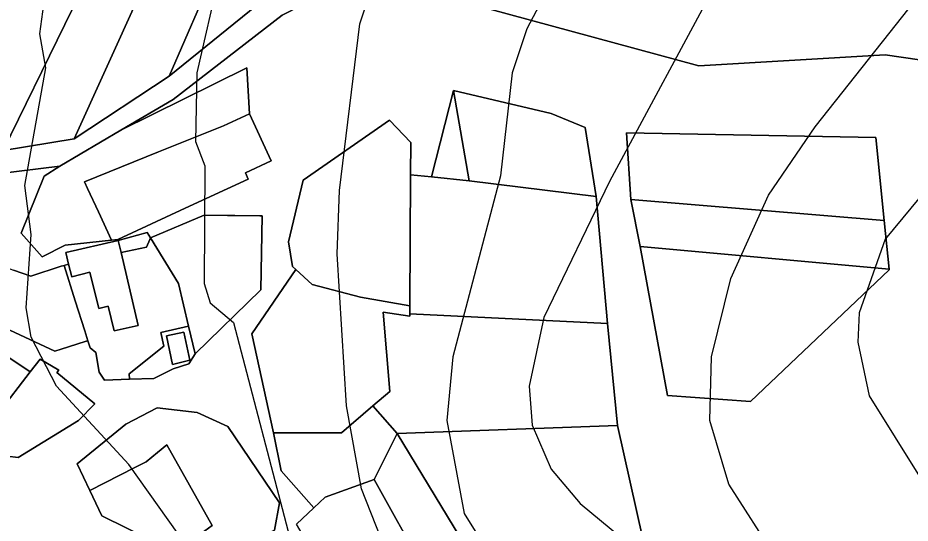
# Model space of a CAD drawing. Extents: x -510989 to -501240, y -1184665 to -1176089.
# Drawn here: x -503261.6 to -503079.4, y -1181805 to -1181701.8 of the extents above; entities that cross this region are included whole.
import ezdxf

# ---------------------------------------------------------------- set-up
doc = ezdxf.new("R2010")
doc.units = 0
for name, color, linetype in [('orna_puda', 7, 'Continuous'), ('ostatni_plocha_x_neplodna_puda', 7, 'Continuous'), ('ostatni_plocha_x_ostatni_komunikace', 7, 'Continuous'), ('STAV_zaplavove_uzemi', 7, 'Continuous'), ('trvaly_travni_porost', 7, 'Continuous'), ('vrstevnice_01', 7, 'Continuous'), ('vrstevnice_02', 7, 'Continuous'), ('zahrada', 7, 'Continuous'), ('zastavena_plocha_a_nadvori', 7, 'Continuous'), ('zastavena_plocha_a_nadvori_x_spolecny_dvur', 7, 'Continuous')]:
    doc.layers.add(name, color=color, linetype=linetype)

msp = doc.modelspace()

# ---------------------------------------------------------------- linework, layer by layer
at = {"layer": 'orna_puda'}
msp.add_lwpolyline([(-503121.4, -1181479.97), (-503112.55, -1181488.12), (-503141.49, -1181543.9), (-503164.61, -1181583.9), (-503217.74, -1181663.47), (-503232.15, -1181687.77), (-503236.91, -1181684.75), (-503242.65, -1181693.86), (-503236.99, -1181697.44), (-503250.12, -1181726.49), (-503264.57, -1181728.84), (-503239.43, -1181677.3), (-503222.95, -1181649.78), (-503185.57, -1181593.63), (-503166.95, -1181563.8), (-503137.63, -1181511.4)], close=True, dxfattribs=at)
at = {"layer": 'ostatni_plocha_x_neplodna_puda'}
for points in [[(-503076.4, -1181674.77), (-503085.13, -1181681.05), (-503068.61, -1181691.71), (-503064.21, -1181686.44), (-503053.91, -1181692.89), (-503040.73, -1181694.52), (-503018.81, -1181697.25), (-503007.95, -1181708.78), (-502997.55, -1181719.82), (-502995.22, -1181722.29), (-503084.55, -1181709.3), (-503122.54, -1181711.59), (-503191.32, -1181692.84), (-503153.23, -1181681.5), (-503094.05, -1181673.05)], [(-503177.17, -1181734.25), (-503172.67, -1181716.63), (-503169.46, -1181735.04)], [(-503137.33, -1181725.26), (-503136.48, -1181738.86), (-503134.57, -1181748.46), (-503128.99, -1181778.94), (-503112.03, -1181780.16), (-503083.67, -1181753.25), (-503083.68, -1181753.09), (-503084.69, -1181743.13), (-503086.39, -1181726.22)], [(-503234.54, -1181746.73), (-503234.67, -1181747.02), (-503235.34, -1181748.62), (-503240.53, -1181749.7), (-503241.09, -1181747.26), (-503235.22, -1181745.63)], [(-503233.19, -1181781.45), (-503239.56, -1181784.79), (-503249.47, -1181792.89), (-503246.91, -1181798.34), (-503244.46, -1181803.53), (-503229.39, -1181810.92), (-503225.2, -1181814.11), (-503209.23, -1181806.45), (-503208.16, -1181800.83), (-503218.72, -1181785.27), (-503224.97, -1181782.36)], [(-503188.88, -1181796.1), (-503184.17, -1181786.65), (-503158.34, -1181829.23), (-503167.81, -1181830.31), (-503180.05, -1181820.49), (-503178.71, -1181814.3)]]:
    msp.add_lwpolyline(points, close=True, dxfattribs=at)
for points in [[(-503265.21, -1181733.59), (-503253, -1181732.07), (-503256.25, -1181734.08), (-503260.94, -1181745.76), (-503256.67, -1181750.56), (-503251.94, -1181748.2), (-503242.5, -1181747.15), (-503241.16, -1181747.01), (-503227.45, -1181740.66), (-503214.55, -1181734.7), (-503215.15, -1181733.41), (-503209.85, -1181730.97), (-503214.3, -1181721.34), (-503214.85, -1181711.95), (-503240.56, -1181724.73), (-503229.89, -1181718.46), (-503207.63, -1181701.18), (-503191.32, -1181692.84), (-503122.54, -1181711.59), (-503084.55, -1181709.3), (-502995.22, -1181722.29)], [(-503131.38, -1181819.76), (-503139.17, -1181785.02), (-503141.22, -1181764.22), (-503143.5, -1181738.24), (-503145.76, -1181724.19), (-503152.72, -1181721.31), (-503172.67, -1181716.63), (-503177.17, -1181734.25), (-503181.4, -1181733.85), (-503181.36, -1181727.22), (-503185.74, -1181722.63), (-503203.35, -1181734.91), (-503206.33, -1181747.5), (-503205.54, -1181752.54), (-503204.88, -1181753.14), (-503213.85, -1181766.3), (-503209.42, -1181786.57), (-503207.86, -1181794.3), (-503201.2, -1181801.9), (-503204.72, -1181805.22)], [(-503272.33, -1181761.36), (-503254.08, -1181769.87), (-503252.74, -1181769.45), (-503247.88, -1181767.9), (-503247.3, -1181767.72), (-503246.84, -1181769.21), (-503245.7, -1181770.15), (-503245.02, -1181774.12), (-503243.93, -1181775.75), (-503238.83, -1181775.61), (-503233.84, -1181775.47), (-503229.91, -1181773.45), (-503226.69, -1181772.44), (-503225.43, -1181770.42), (-503212.01, -1181757.3), (-503211.72, -1181742.22), (-503212.22, -1181742.22), (-503217.29, -1181742.14), (-503218.78, -1181742.13), (-503223.57, -1181742.07), (-503234.54, -1181746.73), (-503235.22, -1181745.63), (-503241.09, -1181747.26), (-503251.79, -1181749.72), (-503251.23, -1181752.11), (-503252.18, -1181752.33), (-503252.75, -1181752.51), (-503258.92, -1181754.5), (-503262.49, -1181753.29)], [(-503266.08, -1181791.04), (-503261.52, -1181791.57), (-503249.19, -1181784), (-503245.86, -1181780.59), (-503253.62, -1181774.2), (-503253.21, -1181773.76), (-503257.02, -1181771.46), (-503259.07, -1181774.07), (-503269.88, -1181766.86)]]:
    msp.add_lwpolyline(points, dxfattribs=at)
at = {"layer": 'ostatni_plocha_x_ostatni_komunikace'}
for points in [[(-503264.57, -1181728.84), (-503250.12, -1181726.49), (-503230.74, -1181713.69), (-503211.45, -1181698), (-503195.53, -1181689.95), (-503186.9, -1181686.39), (-503179.48, -1181684.32), (-503172.95, -1181682.44), (-503153.34, -1181676.68), (-503138.31, -1181674.85), (-503123.73, -1181672.86), (-503105.85, -1181669.53), (-503092.05, -1181668.36), (-503079.18, -1181668.69)], [(-503076.4, -1181674.77), (-503094.05, -1181673.05), (-503153.23, -1181681.5), (-503191.32, -1181692.84), (-503207.63, -1181701.18), (-503229.89, -1181718.46), (-503240.56, -1181724.73), (-503253, -1181732.07), (-503265.21, -1181733.59)]]:
    msp.add_lwpolyline(points, dxfattribs=at)
at = {"layer": 'STAV_zaplavove_uzemi'}
for points in [[(-502723.47, -1180576.88), (-502750.97, -1180610.73), (-502772.12, -1180647.75), (-502783.76, -1180692.17), (-502790.11, -1180735.54), (-502816.55, -1180769.39), (-502838.76, -1180789.49), (-502880.02, -1180813.82), (-502947.71, -1180825.45), (-502980.5, -1180833.91), (-503008.01, -1180838.14), (-503027.04, -1180827.57), (-503058.78, -1180840.26), (-503097.92, -1180865.65), (-503133.88, -1180877.28), (-503224.85, -1180888.92), (-503331.68, -1180909.01), (-503349.66, -1180914.3), (-503380.34, -1180944.98), (-503395.15, -1180996.81), (-503404.67, -1181054.99), (-503414.18, -1181088.83), (-503405.74, -1181137.71), (-503341.21, -1181192.71), (-503275.63, -1181213.86), (-503238.61, -1181228.67), (-503221.69, -1181245.6), (-503229.09, -1181273.1), (-503244.96, -1181310.12), (-503251.3, -1181333.39), (-503243.9, -1181363.01), (-503246.02, -1181393.68), (-503244.96, -1181433.88), (-503251.3, -1181477.25), (-503261.88, -1181518.5), (-503269.29, -1181530.14), (-503299, -1181579.21), (-503326.93, -1181610.62), (-503351.36, -1181638.55), (-503381.61, -1181666.47), (-503397.91, -1181682.76), (-503420.01, -1181721.16), (-503428.16, -1181736.28), (-503464.23, -1181735.12), (-503497.97, -1181758.39), (-503482.84, -1181800.28), (-503460.74, -1181841), (-503407.53, -1181883.86), (-503369.52, -1181914.83), (-503348.4, -1181945.81), (-503334.32, -1181976.78), (-503286.45, -1182017.61), (-503224.5, -1182073.92), (-503185.08, -1182121.79), (-503159.74, -1182180.92), (-503125.16, -1182269.48), (-503118.18, -1182319.52), (-503118.18, -1182384.67), (-503122.84, -1182470.78), (-503133.31, -1182562.7), (-503147.27, -1182666.25), (-503152.24, -1182800.82), (-503140.98, -1182878.25), (-503110, -1182947.24), (-503050.82, -1183014.1), (-502950.75, -1183132.78), (-502862.33, -1183242.16), (-502789.02, -1183301.5), (-502594.33, -1183372.67), (-502552.52, -1183394.35), (-502521.54, -1183433.06), (-502481.28, -1183546.12), (-502442.56, -1183663.81), (-502399.2, -1183755.19), (-502318.67, -1183838.81), (-502270.66, -1183889.92), (-502173.29, -1183977.22)], [(-502250.32, -1184002.61), (-502355.07, -1183875.41), (-502442.37, -1183790.61), (-502477.29, -1183700.82), (-502532.16, -1183578.61), (-502567.08, -1183448.91), (-502626.05, -1183402.34), (-502705.41, -1183380.59), (-502814.2, -1183349.87), (-502882.03, -1183297.39), (-502931.95, -1183237.24), (-503042.02, -1183107.97), (-503139.64, -1183018.94), (-503222.14, -1182957.59), (-503308.56, -1182839.96), (-503316.24, -1182784.92), (-503330.32, -1182756.77), (-503348.24, -1182719.65), (-503334.16, -1182651.82), (-503323.92, -1182595.5), (-503313.68, -1182526.39), (-503294.1, -1182480.5), (-503251.86, -1182396.03), (-503229.34, -1182314.37), (-503216.1, -1182227.15), (-503242.43, -1182174.5), (-503271.86, -1182129.59), (-503287.34, -1182081.58), (-503343.88, -1182028.1), (-503361.79, -1182008.91), (-503396.35, -1181952.59), (-503442.43, -1181933.39), (-503497.46, -1181888.6), (-503525.62, -1181860.44), (-503528.18, -1181837.4), (-503548.66, -1181767.01), (-503558.9, -1181729.89), (-503576.82, -1181682.53), (-503578.1, -1181621.1), (-503567.86, -1181572.46), (-503552.5, -1181536.63), (-503538.04, -1181458.36), (-503518.33, -1181411.9), (-503509.88, -1181341.51), (-503497.21, -1181207.63), (-503499.77, -1181097.56), (-503498.02, -1181031.35), (-503510.82, -1180970.85), (-503549.22, -1180952.23), (-503571.32, -1180940.6), (-503605.07, -1180937.11), (-503651.61, -1180939.44), (-503671.39, -1180917.33), (-503679.53, -1180892.89), (-503713.27, -1180871.95), (-503727.24, -1180859.15), (-503734.22, -1180833.55), (-503728.4, -1180799.81), (-503741.2, -1180770.72), (-503722.82, -1180725.17), (-503721.54, -1180703.41), (-503731.78, -1180697.01), (-503767.61, -1180699.57), (-503790.65, -1180697.01), (-503817.53, -1180697.01), (-503861.04, -1180686.77), (-503889.2, -1180675.25), (-503900.72, -1180668.85), (-503953.2, -1180679.09), (-503997.99, -1180697.01), (-504063.27, -1180722.61), (-504109.34, -1180749.49), (-504142.62, -1180776.36), (-504177.18, -1180796.84), (-504211.73, -1180817.32), (-504414.98, -1180961.5), (-504472.7, -1180998.11), (-504544.51, -1181068.5), (-504600.82, -1181143.12), (-504621.94, -1181196.62), (-504641.65, -1181267.01), (-504660.25, -1181350.62), (-504634.7, -1181398.32), (-504617.66, -1181447.72), (-504600.62, -1181492.01), (-504587, -1181548.23), (-504592.11, -1181628.29), (-504569.96, -1181682.81), (-504568.26, -1181664.07), (-504554.63, -1181621.48), (-504547.82, -1181597.63)], [(-502765.18, -1180820.83), (-502819.12, -1180854.68), (-502855.09, -1180856.79), (-502878.36, -1180851.5), (-502911.15, -1180848.33), (-502954.52, -1180870.54), (-502984.14, -1180869.48), (-503005.29, -1180861.02), (-503048.66, -1180872.66), (-503074.04, -1180895.93), (-503100.49, -1180910.74), (-503124.82, -1180934.01), (-503148.09, -1180961.51), (-503167.13, -1180991.13), (-503214.18, -1181039.04), (-503223.14, -1181058.24), (-503224.42, -1181086.39), (-503233.38, -1181129.91), (-503224.42, -1181152.95), (-503210.34, -1181174.71), (-503189.86, -1181187.51), (-503177.06, -1181216.94), (-503187.3, -1181265.58), (-503182.09, -1181326.92), (-503202.22, -1181367.18), (-503223.9, -1181396.6), (-503227, -1181422.93), (-503244.04, -1181475.59), (-503248.68, -1181509.66), (-503278.16, -1181558.16), (-503308.83, -1181601.52), (-503351.14, -1181645.95), (-503365.95, -1181659.7), (-503395.57, -1181685.09), (-503411.43, -1181722.11), (-503422.01, -1181739.03), (-503437.88, -1181747.49), (-503460.09, -1181743.26), (-503481.25, -1181748.55), (-503492.88, -1181761.25), (-503472.79, -1181803.56), (-503443.17, -1181840.58), (-503413.55, -1181857.5), (-503278.84, -1181941.97), (-503242.23, -1181977.17), (-503180.29, -1182027.85), (-503125.38, -1182098.25), (-503088.78, -1182167.23), (-503075.54, -1182217), (-503114.26, -1182162.8), (-503152.97, -1182091.56), (-503197.89, -1182048.2), (-503210.28, -1182032.71), (-503231.96, -1182021.87), (-503259.83, -1182017.22), (-503266.03, -1182021.87), (-503224.21, -1182048.2), (-503199.43, -1182076.07), (-503157.62, -1182114.79), (-503135.94, -1182159.7), (-503118.9, -1182207.71), (-503111.16, -1182251.07), (-503108.24, -1182409.43), (-503115.92, -1182478.55), (-503128.72, -1182603.98), (-503131.28, -1182696.13), (-503104.4, -1182780.6), (-503071.45, -1182869.91), (-503052.71, -1182886.94), (-502977.76, -1182944.86), (-502838.07, -1183047.07), (-502664.31, -1183174.84), (-502563.8, -1183270.24), (-502485.44, -1183353.71), (-502446.26, -1183432.07), (-502383.48, -1183571.46), (-502315.46, -1183658.04), (-502253.62, -1183724), (-502158.8, -1183808.51), (-502045.43, -1183923.94), (-501930, -1184016.7), (-501793.89, -1184089.91), (-501746.5, -1184127.32), (-501709.09, -1184197.15)], [(-502226.81, -1183999.33), (-502311.75, -1183908.57), (-502419.96, -1183792.22), (-502451.37, -1183739.86), (-502483.95, -1183647.94), (-502521.19, -1183547.88), (-502550.27, -1183461.78), (-502572.38, -1183429.2), (-502656.85, -1183386.44), (-502768.21, -1183357), (-502834.76, -1183325), (-502889.79, -1183272.53), (-502938.43, -1183213.65), (-503042.23, -1183094.94), (-503121.07, -1183000.61), (-503188.65, -1182909.1), (-503198.5, -1182830.26), (-503192.9, -1182654.04), (-503169.63, -1182457.41), (-503165.02, -1182331.94), (-503174.64, -1182244.43), (-503211.18, -1182165.58), (-503248.68, -1182104.04), (-503298.6, -1182058.14), (-503358.04, -1182010.06), (-503388.64, -1181959.36), (-503422.73, -1181920.9), (-503472.56, -1181875.44), (-503525.05, -1181800.26), (-503528.23, -1181753.72), (-503520.82, -1181644.77), (-503514.48, -1181592.94), (-503470.14, -1181471.68), (-503458.61, -1181430.33), (-503465.34, -1181377.45), (-503493.67, -1181297.01), (-503493.67, -1181272.57), (-503489.02, -1181233.01), (-503455.28, -1181146.91), (-503458.77, -1181102.69), (-503461.1, -1181050.33), (-503461.1, -1181016.59), (-503465.75, -1180995.65), (-503478.55, -1180979.36)]]:
    msp.add_spline(points, degree=3, dxfattribs=at)
at = {"layer": 'trvaly_travni_porost'}
for points in [[(-503112.55, -1181488.12), (-503103.79, -1181497.77), (-503138.71, -1181564.98), (-503166.9, -1181609.54), (-503205.92, -1181666.23), (-503224.32, -1181698.96), (-503230.74, -1181713.69), (-503250.12, -1181726.49), (-503236.99, -1181697.44), (-503234.78, -1181698.83), (-503229.04, -1181689.72), (-503232.15, -1181687.77), (-503217.74, -1181663.47), (-503164.61, -1181583.9), (-503141.49, -1181543.9)], [(-503103.79, -1181497.77), (-503097.11, -1181507.82), (-503118.45, -1181550.63), (-503131.24, -1181573.09), (-503150.73, -1181602.39), (-503196.66, -1181670.15), (-503211.45, -1181698), (-503230.74, -1181713.69), (-503224.32, -1181698.96), (-503205.92, -1181666.23), (-503166.9, -1181609.54), (-503138.71, -1181564.98)], [(-503137.33, -1181725.26), (-503086.39, -1181726.22), (-503084.69, -1181743.13), (-503136.48, -1181738.86)], [(-503189.12, -1181781.06), (-503184.17, -1181786.65), (-503188.88, -1181796.1), (-503198.86, -1181799.69), (-503201.2, -1181801.9), (-503207.86, -1181794.3), (-503209.42, -1181786.57), (-503195.54, -1181786.52)]]:
    msp.add_lwpolyline(points, close=True, dxfattribs=at)
at = {"layer": 'vrstevnice_01'}
for points in [[(-503189.4, -1181631.83), (-503202.69, -1181656), (-503212.09, -1181670), (-503220.5, -1181693), (-503225.09, -1181713), (-503225.31, -1181727), (-503223.41, -1181732), (-503223.59, -1181756), (-503222.31, -1181760), (-503217.59, -1181764), (-503206.09, -1181808), (-503196.31, -1181831), (-503196.09, -1181834), (-503188.81, -1181844), (-503173, -1181858), (-503153.36, -1181872.96)], [(-503133.83, -1181658.77), (-503157.69, -1181704), (-503160.69, -1181713), (-503163.09, -1181734), (-503172.81, -1181771), (-503174, -1181784), (-503170.5, -1181803), (-503162.41, -1181816), (-503149.16, -1181826.94)], [(-503051.19, -1181867), (-503082.69, -1181831), (-503106.81, -1181812), (-503116.41, -1181797), (-503120.31, -1181784), (-503120, -1181771), (-503116, -1181755), (-503108.31, -1181738), (-503098.81, -1181724), (-503052.09, -1181665)]]:
    msp.add_lwpolyline(points, dxfattribs=at)
at = {"layer": 'vrstevnice_02'}
for points in [[(-503156.46, -1181906.93), (-503194.69, -1181855), (-503202.41, -1181848), (-503215.69, -1181833), (-503226.91, -1181810), (-503238.91, -1181793), (-503253.69, -1181777), (-503258.91, -1181767), (-503259.91, -1181761), (-503258.91, -1181746), (-503260.19, -1181736), (-503255.91, -1181712), (-503257.09, -1181705), (-503256.31, -1181699), (-503252.59, -1181688), (-503226.31, -1181649), (-503206.91, -1181613), (-503195.19, -1181596), (-503174.41, -1181574), (-503165.41, -1181560), (-503142.78, -1181538.22)], [(-502963.34, -1181554.44), (-503006.31, -1181606), (-503016.5, -1181615), (-503037.09, -1181627), (-503068.31, -1181638), (-503081.81, -1181645), (-503100.59, -1181664), (-503110.59, -1181679), (-503140.8, -1181735.21)], [(-503151.17, -1181848.94), (-503173.91, -1181831), (-503187.5, -1181808), (-503191.41, -1181798), (-503194.5, -1181781), (-503196.41, -1181750), (-503195.91, -1181737), (-503191.81, -1181703), (-503184.19, -1181680), (-503170.19, -1181648), (-503161.91, -1181632), (-503138.81, -1181600), (-503127.2, -1181586.01)], [(-503067.19, -1181726), (-503084.5, -1181747), (-503089.81, -1181762), (-503090.09, -1181768), (-503087.81, -1181779), (-503077.19, -1181796)], [(-503140.8, -1181735.21), (-503154.19, -1181763), (-503157.19, -1181777), (-503156.59, -1181785), (-503152.69, -1181794), (-503146.8, -1181801.01)], [(-503146.8, -1181801.01), (-503128.59, -1181816), (-503095.91, -1181852), (-503078, -1181883), (-503060.41, -1181906), (-503038.69, -1181939), (-503030.19, -1181959), (-503020.59, -1181993), (-503011.41, -1182011), (-502989.09, -1182040), (-502978.19, -1182052), (-502959.5, -1182067), (-502920.81, -1182089), (-502890.41, -1182101), (-502877.59, -1182108), (-502861.59, -1182120), (-502844.69, -1182136), (-502828.31, -1182148), (-502758.59, -1182177), (-502736.59, -1182188), (-502706.09, -1182201), (-502697.91, -1182207), (-502691.19, -1182217)]]:
    msp.add_lwpolyline(points, dxfattribs=at)
at = {"layer": 'zahrada'}
for points in [[(-503121.4, -1181479.97), (-503137.63, -1181511.4), (-503166.95, -1181563.8), (-503185.57, -1181593.63), (-503222.95, -1181649.78), (-503239.43, -1181677.3), (-503264.57, -1181728.84), (-503277.79, -1181727.82), (-503256.73, -1181682.19), (-503249.53, -1181669.08), (-503222.28, -1181628.38), (-503190.24, -1181578.68), (-503159.51, -1181526), (-503129.51, -1181472.71)], [(-503214.3, -1181721.34), (-503219.6, -1181723.79), (-503232.86, -1181729.15), (-503247.99, -1181735.28), (-503247.38, -1181736.6), (-503245.16, -1181741.4), (-503242.5, -1181747.15), (-503251.94, -1181748.2), (-503256.67, -1181750.56), (-503260.94, -1181745.76), (-503256.25, -1181734.08), (-503253, -1181732.07), (-503240.56, -1181724.73), (-503214.85, -1181711.95)], [(-503172.67, -1181716.63), (-503152.72, -1181721.31), (-503145.76, -1181724.19), (-503143.5, -1181738.24), (-503169.46, -1181735.04)], [(-503181.36, -1181727.22), (-503181.4, -1181733.85), (-503181.59, -1181760.62), (-503191.64, -1181758.82), (-503201.5, -1181756.24), (-503204.88, -1181753.14), (-503205.54, -1181752.54), (-503206.33, -1181747.5), (-503203.35, -1181734.91), (-503185.74, -1181722.63)], [(-503177.17, -1181734.25), (-503169.46, -1181735.04), (-503143.5, -1181738.24), (-503141.22, -1181764.22), (-503181.6, -1181762.22), (-503181.59, -1181760.62), (-503181.4, -1181733.85)], [(-503084.69, -1181743.13), (-503083.68, -1181753.09), (-503134.57, -1181748.46), (-503136.48, -1181738.86)], [(-503083.68, -1181753.09), (-503083.67, -1181753.25), (-503112.03, -1181780.16), (-503128.99, -1181778.94), (-503134.57, -1181748.46)], [(-503204.88, -1181753.14), (-503201.5, -1181756.24), (-503191.64, -1181758.82), (-503181.59, -1181760.62), (-503181.6, -1181762.22), (-503181.6, -1181762.73), (-503187.03, -1181761.86), (-503185.66, -1181778.09), (-503189.12, -1181781.06), (-503195.54, -1181786.52), (-503209.42, -1181786.57), (-503213.85, -1181766.3)], [(-503181.6, -1181762.73), (-503181.6, -1181762.22), (-503141.22, -1181764.22), (-503139.17, -1181785.02), (-503184.17, -1181786.65), (-503189.12, -1181781.06), (-503185.66, -1181778.09), (-503187.03, -1181761.86)], [(-503233.19, -1181781.45), (-503224.97, -1181782.36), (-503218.72, -1181785.27), (-503208.16, -1181800.83), (-503209.23, -1181806.45), (-503225.2, -1181814.11), (-503229.39, -1181810.92), (-503221.95, -1181805.46), (-503231.21, -1181789), (-503233.1, -1181790.57), (-503235.41, -1181792.47), (-503237.71, -1181793.65), (-503246.91, -1181798.34), (-503249.47, -1181792.89), (-503239.56, -1181784.79)], [(-503184.17, -1181786.65), (-503139.17, -1181785.02), (-503131.38, -1181819.76), (-503158.34, -1181829.23)]]:
    msp.add_lwpolyline(points, close=True, dxfattribs=at)
at = {"layer": 'zastavena_plocha_a_nadvori'}
for points in [[(-503219.6, -1181723.79), (-503214.3, -1181721.34), (-503209.85, -1181730.97), (-503215.15, -1181733.41), (-503214.55, -1181734.7), (-503227.45, -1181740.66), (-503241.16, -1181747.01), (-503242.5, -1181747.15), (-503245.16, -1181741.4), (-503247.38, -1181736.6), (-503247.99, -1181735.28), (-503232.86, -1181729.15)], [(-503218.78, -1181742.13), (-503217.29, -1181742.14), (-503212.22, -1181742.22), (-503211.72, -1181742.22), (-503212.01, -1181757.3), (-503225.43, -1181770.42), (-503226.75, -1181764.73), (-503228.79, -1181756.02), (-503234.54, -1181746.73), (-503223.57, -1181742.07)], [(-503241.09, -1181747.26), (-503240.53, -1181749.7), (-503237.06, -1181764.63), (-503241.92, -1181765.71), (-503243.15, -1181760.68), (-503245.05, -1181761.14), (-503246.89, -1181753.75), (-503250.6, -1181754.64), (-503251.23, -1181752.11), (-503251.79, -1181749.72)], [(-503252.18, -1181752.33), (-503249.92, -1181759.59), (-503247.92, -1181765.69), (-503247.3, -1181767.72), (-503247.88, -1181767.9), (-503252.74, -1181769.45), (-503254.08, -1181769.87), (-503272.33, -1181761.36), (-503277.81, -1181758.85), (-503278.81, -1181757.21), (-503280.81, -1181753.49), (-503274.15, -1181749.49), (-503264.75, -1181752.52), (-503262.49, -1181753.29), (-503258.92, -1181754.5), (-503252.75, -1181752.51)], [(-503231.25, -1181766.71), (-503227.69, -1181765.96), (-503226.48, -1181771.69), (-503230.01, -1181772.57)], [(-503271.68, -1181769.01), (-503269.88, -1181766.86), (-503259.07, -1181774.07), (-503265.62, -1181782.5), (-503265.93, -1181782.89), (-503269.14, -1181787.02), (-503279.47, -1181791.4), (-503284.03, -1181787.25), (-503286.56, -1181784.93), (-503287.29, -1181784.27), (-503282.01, -1181778.44), (-503281.26, -1181779.11), (-503275.55, -1181772.85)], [(-503257.02, -1181771.46), (-503253.21, -1181773.76), (-503253.62, -1181774.2), (-503245.86, -1181780.59), (-503249.19, -1181784), (-503261.52, -1181791.57), (-503266.08, -1181791.04), (-503269.14, -1181787.02), (-503265.93, -1181782.89), (-503265.62, -1181782.5), (-503259.07, -1181774.07)], [(-503233.1, -1181790.57), (-503231.21, -1181789), (-503221.95, -1181805.46), (-503229.39, -1181810.92), (-503244.46, -1181803.53), (-503246.91, -1181798.34), (-503237.71, -1181793.65), (-503235.41, -1181792.47)], [(-503188.88, -1181796.1), (-503178.71, -1181814.3), (-503180.05, -1181820.49), (-503186.69, -1181824.42), (-503191.62, -1181827.35), (-503198.92, -1181815.01), (-503204.72, -1181805.22), (-503201.2, -1181801.9), (-503198.86, -1181799.69)]]:
    msp.add_lwpolyline(points, close=True, dxfattribs=at)
at = {"layer": 'zastavena_plocha_a_nadvori_x_spolecny_dvur'}
for points in [[(-503234.67, -1181747.02), (-503234.54, -1181746.73), (-503228.79, -1181756.02), (-503226.75, -1181764.73), (-503232.42, -1181766.02), (-503231.82, -1181768.82), (-503238.9, -1181774.5), (-503238.83, -1181775.61), (-503243.93, -1181775.75), (-503245.02, -1181774.12), (-503245.7, -1181770.15), (-503246.84, -1181769.21), (-503247.3, -1181767.72), (-503247.92, -1181765.69), (-503249.92, -1181759.59), (-503252.18, -1181752.33), (-503251.23, -1181752.11), (-503250.6, -1181754.64), (-503246.89, -1181753.75), (-503245.05, -1181761.14), (-503243.15, -1181760.68), (-503241.92, -1181765.71), (-503237.06, -1181764.63), (-503240.53, -1181749.7), (-503235.34, -1181748.62)], [(-503226.75, -1181764.73), (-503225.43, -1181770.42), (-503226.69, -1181772.44), (-503229.91, -1181773.45), (-503233.84, -1181775.47), (-503238.83, -1181775.61), (-503238.9, -1181774.5), (-503231.82, -1181768.82), (-503232.42, -1181766.02)], [(-503231.25, -1181766.71), (-503230.01, -1181772.57), (-503226.48, -1181771.69), (-503227.69, -1181765.96)]]:
    msp.add_lwpolyline(points, close=True, dxfattribs=at)

doc.saveas('drawing.dxf')
